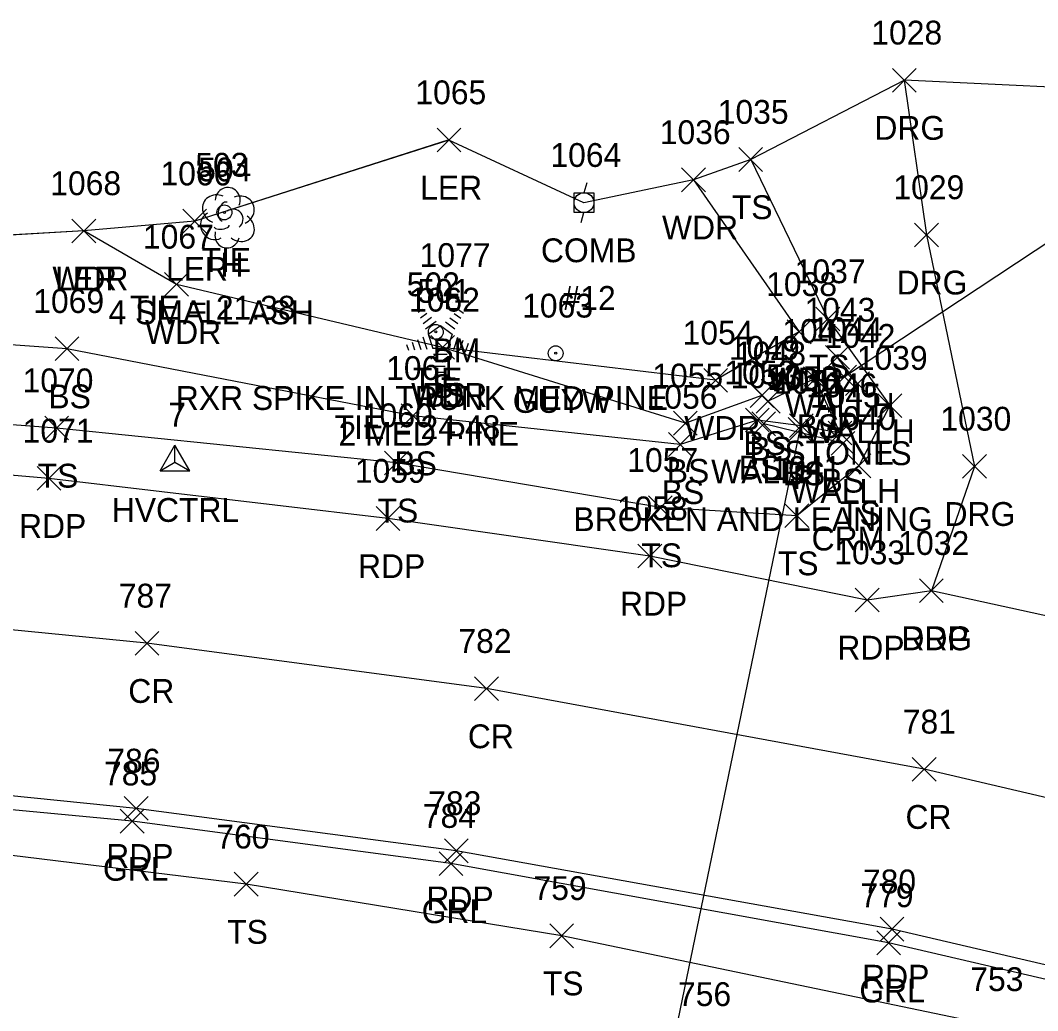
# Model space of a CAD drawing. Extents: x 1599569 to 1610055, y 642560 to 647860.
# Drawn here: x 1602562.9 to 1602648.3, y 647493.1 to 647576.2 of the extents above; entities that cross this region are included whole.
import ezdxf

# ---------------------------------------------------------------- set-up
doc = ezdxf.new("R2010")
doc.units = 0
for name, color, linetype in [('C_A', 7, 'Continuous'), ('C_C', 7, 'Continuous'), ('C_I', 7, 'Continuous'), ('CBP', 7, 'Continuous'), ('CPBM', 7, 'Continuous'), ('CPSM', 7, 'Continuous'), ('D_A', 7, 'Continuous'), ('D_C', 7, 'Continuous'), ('D_I', 7, 'Continuous'), ('D_TIC', 7, 'Continuous'), ('DCP', 7, 'Continuous'), ('DHW', 7, 'Continuous'), ('L_A', 7, 'Continuous'), ('L_C', 7, 'Continuous'), ('L_I', 7, 'Continuous'), ('L_TIC', 7, 'Continuous'), ('LARO', 7, 'Continuous'), ('LAWA', 7, 'Continuous'), ('LELB', 7, 'Continuous'), ('LSOGP', 7, 'Continuous'), ('LTC', 7, 'Continuous'), ('LTD', 7, 'Continuous'), ('P_A', 7, 'Continuous'), ('P_I', 7, 'Continuous'), ('P_TIC', 7, 'Continuous'), ('PET', 7, 'Continuous'), ('PRC', 7, 'Continuous'), ('R_A', 7, 'Continuous'), ('R_I', 7, 'Continuous'), ('R_TIC', 7, 'Continuous'), ('RDG', 7, 'Continuous'), ('RGR', 7, 'Continuous'), ('U_A', 7, 'Continuous'), ('U_C', 7, 'Continuous'), ('U_I', 7, 'Continuous'), ('UP', 7, 'Continuous'), ('UPGW', 7, 'Continuous')]:
    doc.layers.add(name, color=color, linetype=linetype)

msp = doc.modelspace()

# ---------------------------------------------------------------- linework, layer by layer
at = {"layer": 'CBP'}
for centre, radius in [((1602580.071, 647560.114), 0.625), ((1602580.071, 647560.114), 0.0833), ((1602597.819, 647550.08), 0.625), ((1602597.819, 647550.08), 0.0833)]:
    msp.add_circle(centre, radius, dxfattribs=at)
at = {"layer": 'CPBM'}
for p, q in [((1602598.736, 647552.032), (1602598.736, 647553.032)), ((1602598.736, 647553.032), (1602599.736, 647553.032)), ((1602599.238, 647552.533), (1602599.238, 647552.533)), ((1602599.238, 647552.533), (1602599.238, 647552.533)), ((1602599.736, 647553.032), (1602599.736, 647552.032)), ((1602599.736, 647552.032), (1602598.736, 647552.032))]:
    msp.add_line(p, q, dxfattribs=at)
at = {"layer": 'CPSM'}
for p, q in [((1602574.674, 647538.414), (1602575.924, 647540.579)), ((1602577.174, 647538.414), (1602575.924, 647540.579)), ((1602575.924, 647539.135), (1602575.924, 647540.579)), ((1602574.674, 647538.414), (1602575.924, 647539.135)), ((1602575.924, 647539.135), (1602575.924, 647539.135)), ((1602575.924, 647539.135), (1602577.174, 647538.414)), ((1602574.674, 647538.414), (1602577.174, 647538.414))]:
    msp.add_line(p, q, dxfattribs=at)
at = {"layer": 'D_TIC'}
for points in [[(1602630.545, 647546.944), (1602632.545, 647548.944)], [(1602632.545, 647546.944), (1602630.545, 647548.944)], [(1602631.129, 647545.304), (1602633.129, 647547.304)], [(1602633.129, 647545.304), (1602631.129, 647547.304)], [(1602632.226, 647544.743), (1602634.226, 647546.743)], [(1602634.226, 647544.743), (1602632.226, 647546.743)], [(1602624.349, 647541.36), (1602626.349, 647543.36)], [(1602626.349, 647541.36), (1602624.349, 647543.36)], [(1602627.403, 647540.885), (1602629.403, 647542.885)], [(1602629.403, 647540.885), (1602627.403, 647542.885)], [(1602631, 647539.732), (1602633, 647541.732)], [(1602633, 647539.732), (1602631, 647541.732)]]:
    msp.add_lwpolyline(points, dxfattribs=at)
at = {"layer": 'DCP'}
for points in [[(1602665.809, 647568.572), (1602632.129, 647546.304)], [(1602615.7, 647480.374), (1602628.403, 647541.885)]]:
    msp.add_lwpolyline(points, dxfattribs=at)
at = {"layer": 'DHW'}
for points in [[(1602633.226, 647545.743), (1602631.545, 647547.944)], [(1602632, 647540.732), (1602625.349, 647542.36)]]:
    msp.add_lwpolyline(points, dxfattribs=at)
at = {"layer": 'L_TIC'}
for points in [[(1602597.926, 647565.197), (1602599.926, 647567.197)], [(1602599.926, 647565.197), (1602597.926, 647567.197)], [(1602623.262, 647563.552), (1602625.262, 647565.552)], [(1602625.262, 647563.552), (1602623.262, 647565.552)], [(1602618.45, 647561.848), (1602620.45, 647563.848)], [(1602620.45, 647561.848), (1602618.45, 647563.848)], [(1602576.577, 647558.383), (1602578.577, 647560.383)], [(1602578.577, 647558.383), (1602576.577, 647560.383)], [(1602567.271, 647557.562), (1602569.271, 647559.562)], [(1602569.271, 647557.562), (1602567.271, 647559.562)], [(1602567.271, 647557.562), (1602569.271, 647559.562)], [(1602569.271, 647557.562), (1602567.271, 647559.562)], [(1602575.054, 647553.076), (1602577.054, 647555.076)], [(1602577.054, 647553.076), (1602575.054, 647555.076)], [(1602629.728, 647550.17), (1602631.728, 647552.17)], [(1602631.728, 647550.17), (1602629.728, 647552.17)], [(1602627.328, 647549.094), (1602629.328, 647551.094)], [(1602629.328, 647549.094), (1602627.328, 647551.094)], [(1602597.391, 647547.788), (1602599.391, 647549.788)], [(1602599.391, 647547.788), (1602597.391, 647549.788)], [(1602597.391, 647547.788), (1602599.391, 647549.788)], [(1602599.391, 647547.788), (1602597.391, 647549.788)], [(1602565.853, 647547.672), (1602567.853, 647549.672)], [(1602567.853, 647547.672), (1602565.853, 647549.672)], [(1602620.314, 647545.019), (1602622.314, 647547.019)], [(1602622.314, 647545.019), (1602620.314, 647547.019)], [(1602628.682, 647545.16), (1602630.682, 647547.16)], [(1602630.682, 647545.16), (1602628.682, 647547.16)], [(1602624.203, 647543.744), (1602626.203, 647545.744)], [(1602626.203, 647543.744), (1602624.203, 647545.744)], [(1602624.718, 647543.275), (1602626.718, 647545.275)], [(1602626.718, 647543.275), (1602624.718, 647545.275)], [(1602634.944, 647542.898), (1602636.944, 647544.898)], [(1602636.944, 647542.898), (1602634.944, 647544.898)], [(1602594.901, 647542.048), (1602596.901, 647544.048)], [(1602596.901, 647542.048), (1602594.901, 647544.048)], [(1602564.986, 647541.013), (1602566.986, 647543.013)], [(1602566.986, 647541.013), (1602564.986, 647543.013)], [(1602617.771, 647541.417), (1602619.771, 647543.417)], [(1602619.771, 647541.417), (1602617.771, 647543.417)], [(1602623.815, 647541.682), (1602625.815, 647543.682)], [(1602625.815, 647541.682), (1602623.815, 647543.682)], [(1602627.502, 647541.205), (1602629.502, 647543.205)], [(1602629.502, 647541.205), (1602627.502, 647543.205)], [(1602630.76, 647540.594), (1602632.76, 647542.594)], [(1602632.76, 647540.594), (1602630.76, 647542.594)], [(1602630.76, 647540.594), (1602632.76, 647542.594)], [(1602632.76, 647540.594), (1602630.76, 647542.594)], [(1602617.345, 647539.632), (1602619.345, 647541.632)], [(1602619.345, 647539.632), (1602617.345, 647541.632)], [(1602593.521, 647538.081), (1602595.521, 647540.081)], [(1602595.521, 647538.081), (1602593.521, 647540.081)], [(1602632.349, 647537.846), (1602634.349, 647539.846)], [(1602634.349, 647537.846), (1602632.349, 647539.846)], [(1602615.672, 647534.329), (1602617.672, 647536.329)], [(1602617.672, 647534.329), (1602615.672, 647536.329)], [(1602627.125, 647533.653), (1602629.125, 647535.653)], [(1602629.125, 647533.653), (1602627.125, 647535.653)], [(1602580.895, 647502.713), (1602582.895, 647504.713)], [(1602582.895, 647502.713), (1602580.895, 647504.713)], [(1602607.394, 647498.388), (1602609.394, 647500.388)], [(1602609.394, 647498.388), (1602607.394, 647500.388)]]:
    msp.add_lwpolyline(points, dxfattribs=at)
at = {"layer": 'LARO'}
msp.add_lwpolyline([(1602598.926, 647566.197), (1602577.577, 647559.383), (1602568.271, 647558.562), (1602554.013, 647557.744), (1602541.133, 647558.161), (1602524.01, 647555.722), (1602500.107, 647558.004), (1602496.6, 647559.567), (1602493.388, 647561.388), (1602483.9, 647555.323), (1602482.003, 647556.766), (1602476.14, 647556.466), (1602450.599, 647552.831), (1602428.496, 647551.896), (1602401.609, 647553.545), (1602371.564, 647548.811), (1602344.364, 647543.188), (1602310.687, 647541.421), (1602281.166, 647528.1), (1602249.279, 647518.684)], dxfattribs=at)
at = {"layer": 'LAWA'}
msp.add_lwpolyline([(1602619.45, 647562.848), (1602628.328, 647550.094), (1602621.314, 647546.019), (1602598.391, 647548.788), (1602576.054, 647554.076), (1602568.271, 647558.562)], dxfattribs=at)
at = {"layer": 'LELB'}
for points in [[(1602624.262, 647564.552), (1602630.728, 647551.17), (1602635.944, 647543.898), (1602633.349, 647538.846), (1602628.125, 647534.653), (1602616.672, 647535.329), (1602594.521, 647539.081), (1602565.986, 647542.013), (1602539.559, 647544), (1602523.325, 647545.025), (1602496.866, 647545.27), (1602478.359, 647545.959), (1602451.255, 647544.099), (1602428.893, 647542.96), (1602400.276, 647541.291), (1602372.603, 647537.601), (1602342.567, 647533.382), (1602311.449, 647527.139), (1602281.596, 647518.522), (1602249.838, 647509.149)], [(1602631.76, 647541.594), (1602628.502, 647542.205), (1602624.815, 647542.682), (1602618.345, 647540.632), (1602595.901, 647543.048), (1602566.853, 647548.672), (1602540.141, 647550.557), (1602523.99, 647549.988), (1602497.898, 647550.847), (1602494.152, 647552.194), (1602492.704, 647552.586), (1602483.532, 647552.945), (1602481.893, 647553.075), (1602476.921, 647551.558), (1602451.275, 647548.4), (1602428.654, 647547.45), (1602401.62, 647547.024), (1602371.653, 647543.6), (1602342.789, 647539.073), (1602311.129, 647534.781), (1602280.549, 647523.465), (1602249.619, 647512.836)], [(1602631.76, 647541.594), (1602629.682, 647546.16), (1602625.718, 647544.275), (1602625.203, 647544.744), (1602618.771, 647542.417), (1602598.391, 647548.788)], [(1602920.153, 647395.932), (1602878.359, 647412.996), (1602839.662, 647426.293), (1602797.141, 647444.474), (1602757.031, 647458.456), (1602729.83, 647462.673), (1602705.159, 647473.232), (1602676.173, 647483.372), (1602645.055, 647491.743), (1602608.394, 647499.388), (1602581.895, 647503.713), (1602538.183, 647509.071), (1602515.714, 647510.388), (1602496.948, 647511.809), (1602468.806, 647510.52), (1602437.531, 647504.141), (1602407.655, 647504.447), (1602378.447, 647504.431), (1602350.144, 647499.819), (1602309.519, 647489.177), (1602272.834, 647479.892), (1602236.829, 647468.857)]]:
    msp.add_lwpolyline(points, dxfattribs=at)
at = {"layer": 'LSOGP'}
msp.add_lwpolyline([(1602651.207, 647570.546), (1602637.159, 647571.212), (1602624.265, 647564.554), (1602619.453, 647562.85), (1602610.259, 647560.933), (1602598.923, 647566.194), (1602577.577, 647559.384), (1602568.271, 647558.56), (1602554.014, 647557.743), (1602541.132, 647558.161), (1602524.011, 647555.721), (1602524.01, 647555.722), (1602499.867, 647574.093)], dxfattribs=at)
at = {"layer": 'LTC'}
for p, q in [((1602596.337, 647551.734), (1602596.692, 647551.991)), ((1602596.547, 647551.268), (1602597.076, 647551.653)), ((1602599.364, 647551.626), (1602599.914, 647551.227)), ((1602599.735, 647551.974), (1602600.155, 647551.67)), ((1602596.756, 647550.803), (1602597.46, 647551.314)), ((1602596.966, 647550.337), (1602597.844, 647550.975)), ((1602598.622, 647550.929), (1602599.432, 647550.341)), ((1602598.993, 647551.278), (1602599.673, 647550.784)), ((1602597.19, 647549.882), (1602598.202, 647550.616)), ((1602597.19, 647549.882), (1602597.578, 647548.688)), ((1602598.202, 647550.616), (1602599.199, 647549.891)), ((1602599.199, 647549.891), (1602598.808, 647548.688)), ((1602595.37, 647549.013), (1602595.522, 647548.545)), ((1602595.825, 647549.23), (1602596.037, 647548.578)), ((1602596.28, 647549.446), (1602596.552, 647548.611)), ((1602596.736, 647549.663), (1602597.067, 647548.643)), ((1602599.637, 647549.621), (1602599.299, 647548.581)), ((1602600.081, 647549.37), (1602599.794, 647548.486)), ((1602600.526, 647549.12), (1602600.289, 647548.391)), ((1602598.808, 647548.688), (1602597.578, 647548.688)), ((1602598.77, 647548.188), (1602597.625, 647548.188)), ((1602600.97, 647548.87), (1602600.783, 647548.296)), ((1602598.686, 647547.688), (1602597.698, 647547.688)), ((1602598.602, 647547.188), (1602597.77, 647547.188)), ((1602598.518, 647546.688), (1602597.843, 647546.688))]:
    msp.add_line(p, q, dxfattribs=at)
at = {"layer": 'LTD'}
msp.add_line((1602580.31, 647559.723), (1602580.31, 647559.723), dxfattribs=at)
msp.add_line((1602580.31, 647559.723), (1602580.31, 647559.723), dxfattribs=at)
msp.add_arc((1602580.357, 647561.157), 1.047, 335.52715, 180.95627, dxfattribs=at)
for centre, major_axis, ratio, start_param, end_param in [((1602579.518, 647560.389), (1.21, -0.512), 0.895232, 1.570796, 4.712389), ((1602580.102, 647560.181), (-0.208, -0.792), 0.645439, 3.141593, 6.283185), ((1602581.352, 647560.306), (-1.141, -0.483), 0.949671, 1.570796, 4.712389), ((1602579.227, 647559.014), (0.584, -1.042), 0.959034, 3.141593, 6.283185), ((1602580.81, 647559.556), (-0.5, 0.667), 0.989748, 3.141593, 6.283185), ((1602581.31, 647558.89), (-1.09, 0.792), 0.841452, 1.570796, 4.712389), ((1602580.31, 647558.223), (0.265, 1.061), 0.942809, 1.570796, 4.712389), ((1602579.852, 647558.973), (-0.625, -0.083), 0.423636, 0, 3.141593)]:
    msp.add_ellipse(centre, major_axis=major_axis, ratio=ratio, start_param=start_param, end_param=end_param, dxfattribs=at)
at = {"layer": 'P_TIC'}
for points in [[(1602564.341, 647536.786), (1602566.341, 647538.786)], [(1602566.341, 647536.786), (1602564.341, 647538.786)], [(1602592.802, 647533.417), (1602594.802, 647535.417)], [(1602594.802, 647533.417), (1602592.802, 647535.417)], [(1602614.793, 647530.266), (1602616.793, 647532.266)], [(1602616.793, 647530.266), (1602614.793, 647532.266)], [(1602638.423, 647527.356), (1602640.423, 647529.356)], [(1602640.423, 647527.356), (1602638.423, 647529.356)], [(1602633.042, 647526.573), (1602635.042, 647528.573)], [(1602635.042, 647526.573), (1602633.042, 647528.573)], [(1602572.569, 647522.939), (1602574.569, 647524.939)], [(1602574.569, 647522.939), (1602572.569, 647524.939)], [(1602601.08, 647519.133), (1602603.08, 647521.133)], [(1602603.08, 647519.133), (1602601.08, 647521.133)], [(1602637.82, 647512.362), (1602639.82, 647514.362)], [(1602639.82, 647512.362), (1602637.82, 647514.362)], [(1602571.663, 647509.085), (1602573.663, 647511.085)], [(1602573.663, 647509.085), (1602571.663, 647511.085)], [(1602598.544, 647505.517), (1602600.544, 647507.517)], [(1602600.544, 647505.517), (1602598.544, 647507.517)], [(1602635.127, 647498.947), (1602637.127, 647500.947)], [(1602637.127, 647498.947), (1602635.127, 647500.947)]]:
    msp.add_lwpolyline(points, dxfattribs=at)
at = {"layer": 'PET'}
for points in [[(1602659.671, 647523.935), (1602639.423, 647528.356), (1602634.042, 647527.573), (1602615.793, 647531.266), (1602593.802, 647534.417), (1602565.341, 647537.786), (1602538.89, 647540.082), (1602522.794, 647541.231), (1602496.679, 647542.344), (1602477.857, 647542.47), (1602451.266, 647541.726), (1602428.875, 647540.731), (1602400.427, 647538.34), (1602372.357, 647534.872), (1602342.724, 647529.71), (1602312.277, 647523.049), (1602282.382, 647515.602), (1602249.907, 647506.254)], [(1602921.434, 647398.545), (1602879.84, 647415.392), (1602841.763, 647430.735), (1602798.529, 647448.175), (1602759.07, 647463.241), (1602733.649, 647472.409), (1602708.76, 647480.605), (1602673.935, 647491.113), (1602636.127, 647499.947), (1602599.544, 647506.517), (1602572.663, 647510.085), (1602538.104, 647513.572), (1602515.343, 647514.888), (1602496.482, 647515.717), (1602467.731, 647515.177), (1602434.156, 647513.354), (1602407.643, 647511.45), (1602378.138, 647507.948), (1602349.731, 647503.672), (1602307.56, 647494.3), (1602272.401, 647484.216), (1602235.372, 647472.942)]]:
    msp.add_lwpolyline(points, dxfattribs=at)
at = {"layer": 'PRC'}
msp.add_lwpolyline([(1602927.121, 647412.146), (1602885.111, 647429.063), (1602847.571, 647444.528), (1602804.052, 647461.061), (1602764.536, 647476.037), (1602737.724, 647485.596), (1602711.983, 647494.07), (1602678.085, 647504.184), (1602638.82, 647513.362), (1602602.08, 647520.133), (1602573.569, 647523.939), (1602538.526, 647527.383), (1602522.021, 647528.415), (1602495.425, 647529.405), (1602476.578, 647529.514), (1602450.936, 647528.803), (1602428.923, 647527.786), (1602401.342, 647525.431), (1602374.1, 647521.934), (1602345.429, 647516.909), (1602315.106, 647510.444), (1602285.689, 647502.774), (1602253.574, 647492.907)], dxfattribs=at)
at = {"layer": 'R_TIC'}
for points in [[(1602636.156, 647570.21), (1602638.156, 647572.21)], [(1602638.156, 647570.21), (1602636.156, 647572.21)], [(1602638.02, 647557.225), (1602640.02, 647559.225)], [(1602640.02, 647557.225), (1602638.02, 647559.225)], [(1602642.043, 647537.796), (1602644.043, 647539.796)], [(1602644.043, 647537.796), (1602642.043, 647539.796)], [(1602638.423, 647527.356), (1602640.423, 647529.356)], [(1602640.423, 647527.356), (1602638.423, 647529.356)], [(1602571.328, 647508.01), (1602573.328, 647510.01)], [(1602573.328, 647508.01), (1602571.328, 647510.01)], [(1602598.093, 647504.445), (1602600.093, 647506.445)], [(1602600.093, 647504.445), (1602598.093, 647506.445)], [(1602634.84, 647497.788), (1602636.84, 647499.788)], [(1602636.84, 647497.788), (1602634.84, 647499.788)]]:
    msp.add_lwpolyline(points, dxfattribs=at)
at = {"layer": 'RDG'}
msp.add_lwpolyline([(1602637.156, 647571.21), (1602639.02, 647558.225), (1602643.043, 647538.796), (1602639.423, 647528.356)], dxfattribs=at)
at = {"layer": 'RGR'}
msp.add_lwpolyline([(1602731.466, 647466.924), (1602725.661, 647471.893), (1602716.406, 647477.032), (1602708.416, 647479.87), (1602673.705, 647489.974), (1602635.84, 647498.788), (1602599.093, 647505.445), (1602572.328, 647509.01), (1602537.884, 647512.257), (1602515.327, 647514.013), (1602496.861, 647514.798), (1602467.907, 647514.297), (1602452.58, 647512.827), (1602443.797, 647510.512), (1602436.685, 647507.271)], dxfattribs=at)
at = {"layer": 'UP'}
for p, q in [((1602610.512, 647562.602), (1602610.262, 647561.768)), ((1602609.428, 647560.102), (1602609.428, 647561.768)), ((1602609.428, 647561.768), (1602611.095, 647561.768)), ((1602611.095, 647561.768), (1602611.095, 647560.102)), ((1602610.262, 647560.935), (1602610.262, 647560.935)), ((1602611.095, 647560.102), (1602609.428, 647560.102)), ((1602610.012, 647559.268), (1602610.262, 647560.102))]:
    msp.add_line(p, q, dxfattribs=at)
msp.add_circle((1602610.262, 647560.935), 0.833, dxfattribs=at)
at = {"layer": 'UPGW'}
for radius in [0.625, 0.0833]:
    msp.add_circle((1602607.886, 647548.288), radius, dxfattribs=at)

# ---------------------------------------------------------------- texts
at = {"layer": 'C_A'}
for s, p in [('TIE', (1602578.15, 647555.114)), ('BM', (1602597.553, 647547.533)), ('TIE', (1602595.898, 647545.08)), ('HVCTRL', (1602570.617, 647534.135))]:
    msp.add_text(s, height=2, dxfattribs=at).set_placement(p)
at = {"layer": 'C_C'}
for s, p in [('TIE = 21.38', (1602572.15, 647551.114)), ('RXR SPIKE IN TRUNK MED PINE', (1602575.994, 647543.533)), ('TIE = 24.48', (1602589.331, 647541.08))]:
    msp.add_text(s, height=2, dxfattribs=at).set_placement(p)
at = {"layer": 'C_I'}
for s, p in [('503', (1602577.63, 647563.114)), ('1077', (1602596.466, 647555.533)), ('502', (1602595.378, 647553.08)), ('7', (1602575.357, 647542.135))]:
    msp.add_text(s, height=2, dxfattribs=at).set_placement(p)
at = {"layer": 'D_A'}
for s, p in [('WALLH', (1602627.136, 647542.944)), ('P', (1602631.507, 647541.304)), ('WALLH', (1602628.816, 647540.743)), ('WALLH', (1602620.939, 647537.36)), ('P', (1602627.781, 647536.885)), ('WALLH', (1602627.591, 647535.732))]:
    msp.add_text(s, height=2, dxfattribs=at).set_placement(p)
at = {"layer": 'D_C'}
for s, p in [('STONE', (1602627.089, 647538.944)), ('BROKEN AND LEANING', (1602609.372, 647533.36)), ('CRM', (1602629.37, 647531.732))]:
    msp.add_text(s, height=2, dxfattribs=at).set_placement(p)
at = {"layer": 'D_I'}
for s, p in [('1043', (1602628.774, 647550.944)), ('1044', (1602629.358, 647549.304)), ('1042', (1602630.454, 647548.743)), ('1053', (1602622.577, 647545.36)), ('1051', (1602626.198, 647544.885)), ('1045', (1602629.229, 647543.732))]:
    msp.add_text(s, height=2, dxfattribs=at).set_placement(p)
at = {"layer": 'L_A'}
for s, p in [('LER', (1602596.509, 647561.197)), ('TS', (1602622.671, 647559.552)), ('WDR', (1602616.812, 647557.848)), ('H', (1602579.743, 647554.723)), ('LER', (1602575.16, 647554.383)), ('WDR', (1602565.633, 647553.562)), ('LER', (1602565.853, 647553.562)), ('WDR', (1602573.416, 647549.076)), ('TS', (1602629.137, 647546.17)), ('S', (1602597.528, 647544.526)), ('WDR', (1602625.691, 647545.094)), ('BS', (1602565.294, 647543.672)), ('WDR', (1602595.753, 647543.788)), ('BS', (1602596.832, 647543.788)), ('WDR', (1602618.676, 647541.019)), ('BS', (1602628.123, 647541.16)), ('BS', (1602623.644, 647539.744)), ('BS', (1602624.159, 647539.275)), ('TS', (1602634.353, 647538.898)), ('BS', (1602594.342, 647538.048)), ('BS', (1602623.256, 647537.682)), ('TS', (1602564.396, 647537.013)), ('BS', (1602617.212, 647537.417)), ('BS', (1602626.943, 647537.205)), ('BS', (1602630.201, 647536.594)), ('BS', (1602630.201, 647536.594)), ('BS', (1602616.786, 647535.632)), ('TS', (1602592.931, 647534.081)), ('TS', (1602631.758, 647533.846)), ('TS', (1602615.081, 647530.329)), ('TS', (1602626.535, 647529.653)), ('TS', (1602580.305, 647498.713)), ('TS', (1602606.803, 647494.388))]:
    msp.add_text(s, height=2, dxfattribs=at).set_placement(p)
at = {"layer": 'L_C'}
for s, p in [('4 SMALL ASH', (1602570.341, 647550.723)), ('2 MED PINE', (1602589.654, 647540.526))]:
    msp.add_text(s, height=2, dxfattribs=at).set_placement(p)
at = {"layer": 'L_I'}
for s, p in [('1065', (1602596.107, 647569.197)), ('1035', (1602621.49, 647567.552)), ('1036', (1602616.623, 647565.848)), ('1066', (1602574.703, 647562.383)), ('504', (1602577.869, 647562.723)), ('1068', (1602565.452, 647561.562)), ('1068', (1602565.452, 647561.562)), ('1067', (1602573.235, 647557.076)), ('1037', (1602627.956, 647554.17)), ('1038', (1602625.557, 647553.094)), ('501', (1602596.268, 647552.526)), ('1069', (1602564.026, 647551.672)), ('1062', (1602595.572, 647551.788)), ('1062', (1602595.572, 647551.788)), ('1054', (1602618.542, 647549.019)), ('1047', (1602626.91, 647549.16)), ('1049', (1602622.423, 647547.744)), ('1048', (1602622.946, 647547.275)), ('1039', (1602633.164, 647546.898)), ('1061', (1602593.65, 647546.048)), ('1055', (1602615.999, 647545.417)), ('1052', (1602622.043, 647545.682)), ('1050', (1602625.643, 647545.205)), ('1070', (1602563.128, 647545.013)), ('1046', (1602628.934, 647544.594)), ('1046', (1602628.934, 647544.594)), ('1056', (1602615.518, 647543.632)), ('1060', (1602591.616, 647542.081)), ('1040', (1602630.491, 647541.846)), ('1057', (1602613.9, 647538.329)), ('1041', (1602625.92, 647537.653)), ('760', (1602579.399, 647506.713)), ('759', (1602606.024, 647502.388)), ('753', (1602642.693, 647494.743)), ('756', (1602618.156, 647493.486))]:
    msp.add_text(s, height=2, dxfattribs=at).set_placement(p)
at = {"layer": 'LTC'}
msp.add_text('.', height=1.037, rotation=270, dxfattribs=at).set_placement((1602598.085, 647549.63))
at = {"layer": 'P_A'}
for s, p in [('RDP', (1602562.829, 647532.786)), ('RDP', (1602591.29, 647529.417)), ('RDP', (1602613.281, 647526.266)), ('RDP', (1602636.911, 647523.356)), ('RDP', (1602631.53, 647522.573)), ('CR', (1602572.002, 647518.939)), ('CR', (1602600.513, 647515.133)), ('CR', (1602637.254, 647508.362)), ('RDP', (1602570.151, 647505.085)), ('RDP', (1602597.033, 647501.517)), ('RDP', (1602633.615, 647494.947))]:
    msp.add_text(s, height=2, dxfattribs=at).set_placement(p)
at = {"layer": 'P_I'}
for s, p in [('1071', (1602563.136, 647540.786)), ('1059', (1602591.022, 647537.417)), ('1058', (1602613.021, 647534.266)), ('1032', (1602636.651, 647531.356)), ('1033', (1602631.27, 647530.573)), ('787', (1602571.206, 647526.939)), ('782', (1602599.718, 647523.133)), ('781', (1602637.025, 647516.362)), ('786', (1602570.246, 647513.085)), ('783', (1602597.182, 647509.517)), ('780', (1602633.678, 647502.947))]:
    msp.add_text(s, height=2, dxfattribs=at).set_placement(p)
at = {"layer": 'R_A'}
for s, p in [('DRG', (1602634.644, 647566.21)), ('DRG', (1602636.508, 647553.225)), ('DRG', (1602640.531, 647533.796)), ('DRG', (1602636.911, 647523.356)), ('GRL', (1602569.871, 647504.01)), ('GRL', (1602596.636, 647500.445)), ('GRL', (1602633.383, 647493.788))]:
    msp.add_text(s, height=2, dxfattribs=at).set_placement(p)
at = {"layer": 'R_I'}
for s, p in [('1028', (1602634.384, 647574.21)), ('1029', (1602636.24, 647561.225)), ('1030', (1602640.185, 647541.796)), ('1032', (1602636.651, 647531.356)), ('785', (1602569.966, 647512.01)), ('784', (1602596.731, 647508.445)), ('779', (1602633.47, 647501.788))]:
    msp.add_text(s, height=2, dxfattribs=at).set_placement(p)
at = {"layer": 'U_A'}
for s, p in [('COMB', (1602606.647, 647555.935)), ('GUYW', (1602604.279, 647543.288))]:
    msp.add_text(s, height=2, dxfattribs=at).set_placement(p)
at = {"layer": 'U_C'}
msp.add_text('#12', height=2, dxfattribs=at).set_placement((1602608.466, 647551.935))
at = {"layer": 'U_I'}
for s, p in [('1064', (1602607.443, 647563.935)), ('1063', (1602605.067, 647551.288))]:
    msp.add_text(s, height=2, dxfattribs=at).set_placement(p)

doc.saveas('drawing.dxf')
